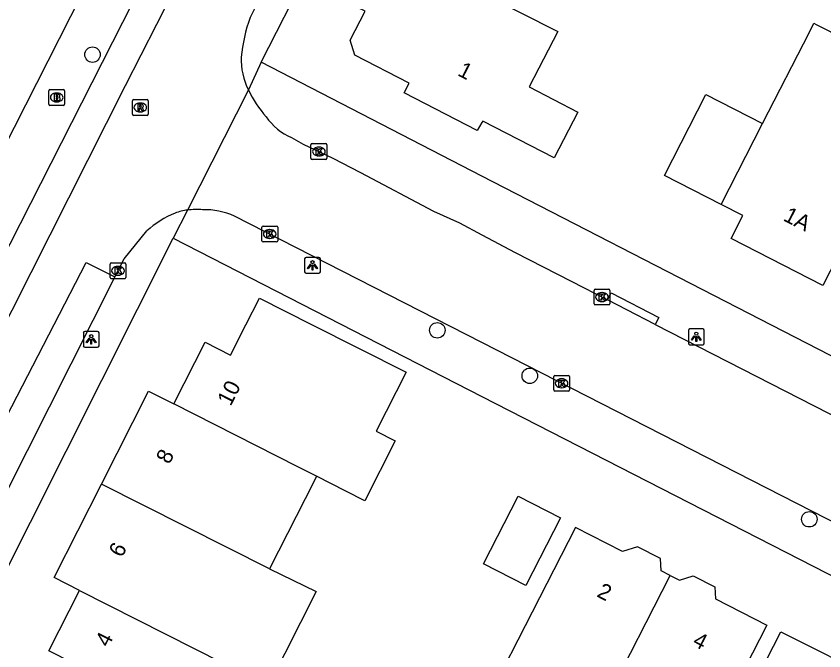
# Model space of a CAD drawing. Extents: x 160356 to 161355, y 381727 to 382845.
# Drawn here: x 160970.6 to 161021.6, y 382454.3 to 382494.4 of the extents above; entities that cross this region are included whole.
import ezdxf

# ---------------------------------------------------------------- set-up
doc = ezdxf.new("R2010")
doc.units = 0
for name, color, linetype in [('IMGEO_Boom', 7, 'Continuous'), ('IMGEO_Brandkraan', 7, 'Continuous'), ('IMGEO_Kolk', 7, 'Continuous'), ('IMGEO_Lichtpunt', 7, 'Continuous'), ('IMGEO_Pand', 7, 'Continuous'), ('IMGEO_Pand_nummerreeks', 7, 'Continuous'), ('IMGEO_Rijbaan_lokaal_open', 7, 'Continuous'), ('IMGEO_Rioolput', 7, 'Continuous'), ('IMGEO_Voetpad_open', 7, 'Continuous')]:
    doc.layers.add(name, color=color, linetype=linetype)

msp = doc.modelspace()

# ---------------------------------------------------------------- linework, layer by layer
at = {"layer": 'IMGEO_Boom'}
for centre in [(160975.389, 382491.966), (160997.181, 382474.537), (161003.025, 382471.661), (161020.693, 382462.589)]:
    msp.add_circle(centre, 0.489, dxfattribs=at)
at = {"layer": 'IMGEO_Brandkraan'}
for p, q in [((160972.627, 382488.833), (160972.627, 382489.685)), ((160972.702, 382489.759), (160973.554, 382489.759)), ((160973.115, 382489.539), (160973.14, 382489.539)), ((160973.628, 382489.685), (160973.628, 382488.833)), ((160973.138, 382488.979), (160973.113, 382488.979)), ((160973.554, 382488.759), (160972.702, 382488.759))]:
    msp.add_line(p, q, dxfattribs=at)
for points in [[(160972.627, 382488.833), (160972.627, 382489.685)], [(160972.702, 382489.759), (160973.554, 382489.759)], [(160972.975, 382489.459), (160972.975, 382489.059), (160973.188, 382489.059)], [(160973.206, 382489.459), (160972.975, 382489.459)], [(160973.154, 382489.378), (160973.1, 382489.378), (160973.1, 382489.302)], [(160973.628, 382489.685), (160973.628, 382488.833)], [(160973.1, 382489.302), (160973.153, 382489.302)], [(160973.162, 382489.226), (160973.1, 382489.226), (160973.1, 382489.145)], [(160973.1, 382489.145), (160973.162, 382489.145)], [(160973.554, 382488.759), (160972.702, 382488.759)]]:
    msp.add_lwpolyline(points, dxfattribs=at)
for centre, radius, start, end in [((160972.704, 382489.683), 0.0765, 91.552, 178.448), ((160972.704, 382489.683), 0.0765, 91.552, 178.448), ((160973.155, 382489.34), 0.0379, 267.8285, 90.9355), ((160973.21, 382489.314), 0.145, 59.4692, 91.5367), ((160973.235, 382489.361), 0.0922, 285.5137, 58.1501), ((160973.552, 382489.683), 0.0765, 1.552, 88.448), ((160973.552, 382489.683), 0.0765, 1.552, 88.448), ((160973.163, 382489.185), 0.0404, 269.8759, 90.5077), ((160973.194, 382489.31), 0.251, 268.6676, 293.5347), ((160973.24, 382489.169), 0.105, 301.3115, 78.989), ((160972.704, 382488.835), 0.0765, 181.552, 268.448), ((160972.704, 382488.835), 0.0765, 181.552, 268.448), ((160973.552, 382488.835), 0.0765, 271.552, 358.448), ((160973.552, 382488.835), 0.0765, 271.552, 358.448)]:
    msp.add_arc(centre, radius, start, end, dxfattribs=at)
for centre, major_axis, ratio, start_param, end_param in [((160973.114, 382489.259), (-0.387, 0.002), 0.722429, 4.712389, 7.853982), ((160973.139, 382489.259), (-0.39, 0.002), 0.717154, 1.570796, 4.712389)]:
    msp.add_ellipse(centre, major_axis=major_axis, ratio=ratio, start_param=start_param, end_param=end_param, dxfattribs=at)
at = {"layer": 'IMGEO_Kolk'}
for p, q in [((160989.271, 382486.341), (160990.123, 382486.341)), ((160989.196, 382485.415), (160989.196, 382486.267)), ((160989.684, 382486.121), (160989.709, 382486.121)), ((160990.197, 382486.267), (160990.197, 382485.415)), ((160990.123, 382485.341), (160989.271, 382485.341)), ((160989.707, 382485.561), (160989.682, 382485.561)), ((160986.092, 382480.2), (160986.092, 382481.052)), ((160986.167, 382481.126), (160987.019, 382481.126)), ((160986.58, 382480.906), (160986.605, 382480.906)), ((160987.093, 382481.052), (160987.093, 382480.2)), ((160986.603, 382480.346), (160986.578, 382480.346)), ((160987.019, 382480.126), (160986.167, 382480.126)), ((160976.5, 382477.875), (160976.5, 382478.727)), ((160976.575, 382478.801), (160977.427, 382478.801)), ((160977.501, 382478.727), (160977.501, 382477.875)), ((160976.988, 382478.581), (160977.013, 382478.581)), ((160977.427, 382477.801), (160976.575, 382477.801)), ((160977.011, 382478.021), (160976.986, 382478.021)), ((161007.16, 382477.137), (161008.012, 382477.137)), ((161007.085, 382476.211), (161007.085, 382477.063)), ((161007.573, 382476.917), (161007.598, 382476.917)), ((161008.086, 382477.063), (161008.086, 382476.211)), ((161008.012, 382476.137), (161007.16, 382476.137)), ((161007.596, 382476.357), (161007.571, 382476.357)), ((161004.538, 382470.763), (161004.538, 382471.615)), ((161004.613, 382471.689), (161005.465, 382471.689)), ((161005.539, 382471.615), (161005.539, 382470.763)), ((161005.026, 382471.469), (161005.051, 382471.469)), ((161005.465, 382470.689), (161004.613, 382470.689)), ((161005.049, 382470.909), (161005.024, 382470.909))]:
    msp.add_line(p, q, dxfattribs=at)
for points in [[(160989.271, 382486.341), (160990.123, 382486.341)], [(160989.196, 382485.415), (160989.196, 382486.267)], [(160989.517, 382486.041), (160989.64, 382486.041), (160989.64, 382485.89), (160989.77, 382486.041), (160989.934, 382486.041), (160989.788, 382485.89), (160989.941, 382485.641), (160989.789, 382485.641), (160989.704, 382485.805), (160989.64, 382485.738), (160989.64, 382485.641), (160989.517, 382485.641), (160989.517, 382486.041)], [(160990.197, 382486.267), (160990.197, 382485.415)], [(160990.123, 382485.341), (160989.271, 382485.341)], [(160986.092, 382480.2), (160986.092, 382481.052)], [(160986.167, 382481.126), (160987.019, 382481.126)], [(160986.413, 382480.826), (160986.536, 382480.826), (160986.536, 382480.675), (160986.666, 382480.826), (160986.83, 382480.826), (160986.684, 382480.675), (160986.837, 382480.426), (160986.685, 382480.426), (160986.6, 382480.59), (160986.536, 382480.523), (160986.536, 382480.426), (160986.413, 382480.426), (160986.413, 382480.826)], [(160987.093, 382481.052), (160987.093, 382480.2)], [(160987.019, 382480.126), (160986.167, 382480.126)], [(160976.5, 382477.875), (160976.5, 382478.727)], [(160976.575, 382478.801), (160977.427, 382478.801)], [(160977.501, 382478.727), (160977.501, 382477.875)], [(160976.821, 382478.501), (160976.944, 382478.501), (160976.944, 382478.35), (160977.074, 382478.501), (160977.238, 382478.501), (160977.092, 382478.35), (160977.245, 382478.101), (160977.093, 382478.101), (160977.008, 382478.265), (160976.944, 382478.198), (160976.944, 382478.101), (160976.821, 382478.101), (160976.821, 382478.501)], [(160977.427, 382477.801), (160976.575, 382477.801)], [(161007.16, 382477.137), (161008.012, 382477.137)], [(161007.085, 382476.211), (161007.085, 382477.063)], [(161007.406, 382476.837), (161007.529, 382476.837), (161007.529, 382476.686), (161007.659, 382476.837), (161007.823, 382476.837), (161007.677, 382476.686), (161007.83, 382476.437), (161007.678, 382476.437), (161007.593, 382476.601), (161007.529, 382476.534), (161007.529, 382476.437), (161007.406, 382476.437), (161007.406, 382476.837)], [(161008.086, 382477.063), (161008.086, 382476.211)], [(161008.012, 382476.137), (161007.16, 382476.137)], [(161004.538, 382470.763), (161004.538, 382471.615)], [(161004.613, 382471.689), (161005.465, 382471.689)], [(161005.539, 382471.615), (161005.539, 382470.763)], [(161004.859, 382471.389), (161004.982, 382471.389), (161004.982, 382471.238), (161005.112, 382471.389), (161005.276, 382471.389), (161005.13, 382471.238), (161005.283, 382470.989), (161005.131, 382470.989), (161005.046, 382471.153), (161004.982, 382471.086), (161004.982, 382470.989), (161004.859, 382470.989), (161004.859, 382471.389)], [(161005.465, 382470.689), (161004.613, 382470.689)]]:
    msp.add_lwpolyline(points, dxfattribs=at)
for centre, start, end in [((160989.273, 382486.265), 91.552, 178.448), ((160989.273, 382486.265), 91.552, 178.448), ((160990.121, 382486.265), 1.552, 88.448), ((160990.121, 382486.265), 1.552, 88.448), ((160989.273, 382485.417), 181.552, 268.448), ((160989.273, 382485.417), 181.552, 268.448), ((160990.121, 382485.417), 271.552, 358.448), ((160990.121, 382485.417), 271.552, 358.448), ((160986.169, 382481.05), 91.552, 178.448), ((160986.169, 382481.05), 91.552, 178.448), ((160987.017, 382481.05), 1.552, 88.448), ((160987.017, 382481.05), 1.552, 88.448), ((160986.169, 382480.202), 181.552, 268.448), ((160986.169, 382480.202), 181.552, 268.448), ((160987.017, 382480.202), 271.552, 358.448), ((160987.017, 382480.202), 271.552, 358.448), ((160976.577, 382478.725), 91.552, 178.448), ((160976.577, 382478.725), 91.552, 178.448), ((160977.425, 382478.725), 1.552, 88.448), ((160977.425, 382478.725), 1.552, 88.448), ((160976.577, 382477.877), 181.552, 268.448), ((160976.577, 382477.877), 181.552, 268.448), ((160977.425, 382477.877), 271.552, 358.448), ((160977.425, 382477.877), 271.552, 358.448), ((161007.162, 382477.061), 91.552, 178.448), ((161007.162, 382477.061), 91.552, 178.448), ((161008.01, 382477.061), 1.552, 88.448), ((161008.01, 382477.061), 1.552, 88.448), ((161007.162, 382476.213), 181.552, 268.448), ((161007.162, 382476.213), 181.552, 268.448), ((161008.01, 382476.213), 271.552, 358.448), ((161008.01, 382476.213), 271.552, 358.448), ((161004.615, 382471.613), 91.552, 178.448), ((161004.615, 382471.613), 91.552, 178.448), ((161005.463, 382471.613), 1.552, 88.448), ((161005.463, 382471.613), 1.552, 88.448), ((161004.615, 382470.765), 181.552, 268.448), ((161004.615, 382470.765), 181.552, 268.448), ((161005.463, 382470.765), 271.552, 358.448), ((161005.463, 382470.765), 271.552, 358.448)]:
    msp.add_arc(centre, 0.0765, start, end, dxfattribs=at)
for centre, major_axis, ratio, start_param, end_param in [((160989.683, 382485.841), (-0.387, 0.002), 0.722429, 4.712389, 7.853982), ((160989.708, 382485.841), (-0.39, 0.002), 0.717154, 1.570796, 4.712389), ((160986.579, 382480.626), (-0.387, 0.002), 0.722429, 4.712389, 7.853982), ((160986.604, 382480.626), (-0.39, 0.002), 0.717154, 1.570796, 4.712389), ((160976.987, 382478.301), (-0.387, 0.002), 0.722429, 4.712389, 7.853982), ((160977.012, 382478.301), (-0.39, 0.002), 0.717154, 1.570796, 4.712389), ((161007.572, 382476.637), (-0.387, 0.002), 0.722429, 4.712389, 7.853982), ((161007.597, 382476.637), (-0.39, 0.002), 0.717154, 1.570796, 4.712389), ((161005.025, 382471.189), (-0.387, 0.002), 0.722429, 4.712389, 7.853982), ((161005.05, 382471.189), (-0.39, 0.002), 0.717154, 1.570796, 4.712389)]:
    msp.add_ellipse(centre, major_axis=major_axis, ratio=ratio, start_param=start_param, end_param=end_param, dxfattribs=at)
at = {"layer": 'IMGEO_Lichtpunt'}
for p, q in [((160988.794, 382479.046), (160988.794, 382478.239)), ((160988.794, 382479.046), (160988.794, 382478.239)), ((160989.696, 382479.141), (160988.888, 382479.141)), ((160989.696, 382479.141), (160988.888, 382479.141)), ((160989.79, 382478.239), (160989.79, 382479.046)), ((160989.79, 382478.239), (160989.79, 382479.046)), ((160988.888, 382478.145), (160989.696, 382478.145)), ((160988.888, 382478.145), (160989.696, 382478.145)), ((161013.953, 382474.624), (161013.145, 382474.624)), ((161013.953, 382474.624), (161013.145, 382474.624)), ((160974.81, 382474.367), (160974.81, 382473.56)), ((160974.81, 382474.367), (160974.81, 382473.56)), ((160975.712, 382474.462), (160974.904, 382474.462)), ((160975.712, 382474.462), (160974.904, 382474.462)), ((160975.806, 382473.56), (160975.806, 382474.367)), ((160975.806, 382473.56), (160975.806, 382474.367)), ((161013.051, 382474.529), (161013.051, 382473.722)), ((161013.051, 382474.529), (161013.051, 382473.722)), ((161014.047, 382473.722), (161014.047, 382474.529)), ((161014.047, 382473.722), (161014.047, 382474.529)), ((161013.145, 382473.628), (161013.953, 382473.628)), ((161013.145, 382473.628), (161013.953, 382473.628)), ((160974.904, 382473.466), (160975.712, 382473.466)), ((160974.904, 382473.466), (160975.712, 382473.466))]:
    msp.add_line(p, q, dxfattribs=at)
for points in [[(160989.168, 382478.71), (160989.207, 382478.682), (160989.019, 382478.42), (160988.981, 382478.447), (160989.168, 382478.71)], [(160989.27, 382478.662), (160989.317, 382478.662), (160989.317, 382478.34), (160989.27, 382478.34), (160989.27, 382478.662)], [(160989.38, 382478.682), (160989.418, 382478.709), (160989.605, 382478.447), (160989.566, 382478.419), (160989.38, 382478.682)], [(161013.425, 382474.193), (161013.464, 382474.165), (161013.276, 382473.903), (161013.238, 382473.93), (161013.425, 382474.193)], [(161013.527, 382474.145), (161013.574, 382474.145), (161013.574, 382473.823), (161013.527, 382473.823), (161013.527, 382474.145)], [(161013.637, 382474.165), (161013.675, 382474.192), (161013.862, 382473.93), (161013.823, 382473.902), (161013.637, 382474.165)], [(160975.184, 382474.031), (160975.223, 382474.003), (160975.035, 382473.741), (160974.997, 382473.768), (160975.184, 382474.031)], [(160975.286, 382473.983), (160975.333, 382473.983), (160975.333, 382473.661), (160975.286, 382473.661), (160975.286, 382473.983)], [(160975.396, 382474.003), (160975.434, 382474.03), (160975.621, 382473.768), (160975.582, 382473.74), (160975.396, 382474.003)]]:
    msp.add_lwpolyline(points, dxfattribs=at)
for centre in [(160989.293, 382478.844), (160975.309, 382474.165), (161013.55, 382474.327)]:
    msp.add_circle(centre, 0.0994, dxfattribs=at)
for centre, start, end in [((160988.888, 382479.046), 90, 180), ((160988.888, 382479.046), 90, 180), ((160989.696, 382479.046), 0, 90), ((160989.696, 382479.046), 0, 90), ((160988.888, 382478.239), 180, 270), ((160988.888, 382478.239), 180, 270), ((160989.696, 382478.239), 270, 0), ((160989.696, 382478.239), 270, 360), ((161013.145, 382474.529), 90, 180), ((161013.145, 382474.529), 90, 180), ((161013.953, 382474.529), 0, 90), ((161013.953, 382474.529), 0, 90), ((160974.904, 382474.367), 90, 180), ((160974.904, 382474.367), 90, 180), ((160975.712, 382474.367), 0, 90), ((160975.712, 382474.367), 0, 90), ((160974.904, 382473.56), 180, 270), ((160974.904, 382473.56), 180, 270), ((160975.712, 382473.56), 270, 0), ((160975.712, 382473.56), 270, 360), ((161013.145, 382473.722), 180, 270), ((161013.145, 382473.722), 180, 270), ((161013.953, 382473.722), 270, 0), ((161013.953, 382473.722), 270, 360)]:
    msp.add_arc(centre, 0.0946, start, end, dxfattribs=at)
at = {"layer": 'IMGEO_Pand'}
for points in [[(161000, 382495.866), (161004.806, 382493.436), (161002.996, 382489.922), (161006.053, 382488.33), (161004.561, 382485.433), (161000.053, 382487.755), (161000, 382487.669), (160999.701, 382487.178), (160995.085, 382489.558), (160995.395, 382490.16), (160991.969, 382491.927), (160991.667, 382492.871), (160992.614, 382494.706), (160992.176, 382494.932), (160992.594, 382495.742), (160992.275, 382495.906), (160992.631, 382497.305), (160993.465, 382498.296), (160993.833, 382498.107), (160994.191, 382498.801), (160998.654, 382496.546), (161000, 382495.866)], [(161017.741, 382487.604), (161020.695, 382493.393), (161020.978, 382493.947), (161021.136, 382493.867), (161028.161, 382490.319), (161028.046, 382490.094), (161026.074, 382486.225), (161023.823, 382481.809), (161021.537, 382477.362), (161015.748, 382480.338), (161016.498, 382481.796), (161015.124, 382482.5)], [(161015.124, 382482.5), (161011.545, 382484.334), (161014.162, 382489.439), (161017.741, 382487.604)], [(161015.124, 382482.5), (161017.741, 382487.604)], [(160980.536, 382469.879), (160982.513, 382473.78), (160984.114, 382472.968), (160985.083, 382474.88), (160985.942, 382476.576), (160989.227, 382474.912), (160995.206, 382471.883), (160993.321, 382468.161), (160994.52, 382467.554), (160992.599, 382463.762), (160991.401, 382464.37), (160989.547, 382465.31)], [(160975.948, 382464.799), (160978.934, 382470.691), (160980.536, 382469.879)], [(160989.547, 382465.31), (160988.361, 382465.911), (160980.536, 382469.879)], [(160989.547, 382465.31), (160989.392, 382465.004), (160986.577, 382459.448)], [(160974.568, 382458.089), (160972.961, 382458.903), (160975.948, 382464.799)], [(160986.577, 382459.448), (160975.948, 382464.799)], [(161000.111, 382459.771), (161002.3, 382464.042), (161004.974, 382462.672), (161002.785, 382458.401), (161000.111, 382459.771)], [(161011.901, 382459.027), (161011.324, 382459.323), (161011.285, 382460.098), (161009.825, 382460.846), (161008.893, 382460.545), (161005.919, 382462.067), (161003.641, 382457.617), (161000, 382450.498), (160999.557, 382449.631), (161000.002, 382449.409), (161002.344, 382448.21), (161002.981, 382449.453), (161006.176, 382447.816), (161007.048, 382449.524), (161007.358, 382450.131), (161007.881, 382451.155)], [(160986.577, 382459.448), (160989.535, 382458.031), (160986.547, 382452.134), (160985.488, 382452.671), (160985.441, 382452.578)], [(161007.881, 382451.155), (161011.901, 382459.027)], [(161011.901, 382459.027), (161012.482, 382458.73), (161013.354, 382459.011), (161014.725, 382458.309), (161014.763, 382457.554), (161018.018, 382455.887), (161015.739, 382451.437), (161011.617, 382443.387), (161008.93, 382444.763), (161010.025, 382446.903), (161010.237, 382447.316), (161011.211, 382449.219), (161011.305, 382449.401), (161007.881, 382451.155)], [(160985.441, 382452.578), (160984.008, 382449.75), (160984.583, 382449.458), (160983.075, 382446.481), (160977.628, 382449.241), (160973.167, 382451.501), (160974.171, 382453.483), (160972.63, 382454.264), (160974.568, 382458.089)], [(160974.568, 382458.089), (160985.441, 382452.578)], [(161012.788, 382443.427), (161012.729, 382443.457), (161015.144, 382448.16), (161016.618, 382451.016), (161018.896, 382455.466), (161025.023, 382452.388)]]:
    msp.add_lwpolyline(points, dxfattribs=at)
at = {"layer": 'IMGEO_Rijbaan_lokaal_open'}
for points in [[(160982.603, 382504.477), (160984.378, 382503.579), (160977.455, 382489.986), (160965.508, 382466.355)], [(160986.146, 382495.932), (160985.344, 382494.308)], [(160985.241, 382489.738), (160981.396, 382482.139)], [(160987.97, 382486.718), (160988.704, 382486.316), (160990.583, 382485.415), (160992.321, 382484.514), (160996.944, 382482.073), (160998.591, 382481.33), (161000, 382480.58), (161002.109, 382479.457), (161005.646, 382477.645), (161007.93, 382476.457)], [(161051.221, 382447.565), (161000, 382473.769), (160984.373, 382481.763)], [(160976.802, 382477.907), (160977.383, 382479.061), (160978.825, 382480.826)], [(160967.911, 382465.145), (160974.998, 382478.816), (160976.802, 382477.907)], [(161010.954, 382474.899), (161009.153, 382475.821), (161007.93, 382476.457)], [(161010.954, 382474.899), (161045.659, 382457.126)]]:
    msp.add_lwpolyline(points, dxfattribs=at)
for centre, radius, start, end in [((160996.629, 382490.446), 11.928, 161.1068, 173.4177), ((160989.199, 382491.706), 4.42, 178.6135, 206.4383), ((160991.454, 382492.639), 6.857, 205.0273, 222.1189), ((160989.41, 382490.095), 3.672, 214.0394, 246.9005), ((160982.779, 382476.493), 5.866, 111.6814, 132.3812), ((160981.782, 382478.915), 3.247, 96.8212, 111.1137), ((160982.003, 382476.5), 5.672, 86.5018, 96.1431), ((160982.452, 382477.34), 4.822, 66.524, 91.2265)]:
    msp.add_arc(centre, radius, start, end, dxfattribs=at)
at = {"layer": 'IMGEO_Rioolput'}
for p, q in [((160977.908, 382488.201), (160977.908, 382489.053)), ((160977.983, 382489.127), (160978.835, 382489.127)), ((160978.396, 382488.907), (160978.421, 382488.907)), ((160978.909, 382489.053), (160978.909, 382488.201)), ((160978.835, 382488.127), (160977.983, 382488.127)), ((160978.419, 382488.347), (160978.394, 382488.347))]:
    msp.add_line(p, q, dxfattribs=at)
for points in [[(160977.908, 382488.201), (160977.908, 382489.053)], [(160977.983, 382489.127), (160978.835, 382489.127)], [(160978.909, 382489.053), (160978.909, 382488.201)], [(160978.497, 382488.825), (160978.245, 382488.827), (160978.245, 382488.427)], [(160978.245, 382488.427), (160978.369, 382488.427), (160978.369, 382488.589), (160978.38, 382488.589)], [(160978.423, 382488.746), (160978.369, 382488.746), (160978.369, 382488.665)], [(160978.369, 382488.665), (160978.421, 382488.665)], [(160978.427, 382488.56), (160978.498, 382488.427), (160978.638, 382488.427), (160978.573, 382488.553)], [(160978.835, 382488.127), (160977.983, 382488.127)]]:
    msp.add_lwpolyline(points, dxfattribs=at)
for centre, radius, start, end in [((160977.985, 382489.051), 0.0765, 91.552, 178.448), ((160977.985, 382489.051), 0.0765, 91.552, 178.448), ((160978.833, 382489.051), 0.0765, 1.552, 88.448), ((160978.833, 382489.051), 0.0765, 1.552, 88.448), ((160978.379, 382488.536), 0.0533, 26.0293, 88.6989), ((160978.405, 382488.854), 0.19, 274.7715, 282.9687), ((160978.429, 382488.65), 0.0964, 77.0061, 93.1865), ((160978.443, 382488.707), 0.0378, 276.6634, 79.6772), ((160978.496, 382488.715), 0.109, 350.3612, 89.416), ((160978.494, 382488.715), 0.112, 277.5842, 350.9817), ((160978.478, 382488.5), 0.108, 29.5134, 73.7905), ((160977.985, 382488.203), 0.0765, 181.552, 268.448), ((160977.985, 382488.203), 0.0765, 181.552, 268.448), ((160978.833, 382488.203), 0.0765, 271.552, 358.448), ((160978.833, 382488.203), 0.0765, 271.552, 358.448)]:
    msp.add_arc(centre, radius, start, end, dxfattribs=at)
for centre, major_axis, ratio, start_param, end_param in [((160978.395, 382488.627), (-0.387, 0.002), 0.722429, 4.712389, 7.853982), ((160978.42, 382488.627), (-0.39, 0.002), 0.717154, 1.570796, 4.712389)]:
    msp.add_ellipse(centre, major_axis=major_axis, ratio=ratio, start_param=start_param, end_param=end_param, dxfattribs=at)
at = {"layer": 'IMGEO_Voetpad_open'}
for points in [[(160997.605, 382541.038), (160976.841, 382500), (160969.726, 382485.938)], [(160986.05, 382491.5), (160990.394, 382500), (160993.429, 382505.939)], [(160963.696, 382467.268), (160977.96, 382495.301), (160980.338, 382500), (160982.603, 382504.477)], [(160986.05, 382491.5), (160985.241, 382489.738)], [(161074.226, 382446.119), (161067.487, 382449.539), (161000, 382484.289), (160986.05, 382491.5)], [(160981.396, 382482.139), (160980.496, 382480.356)], [(160966.95, 382453.421), (160980.496, 382480.356)], [(160980.496, 382480.356), (161000, 382470.359), (161084.671, 382426.984)], [(160976.802, 382477.907), (160969.873, 382464.156)], [(161007.93, 382476.457), (161008.161, 382476.9), (161011.185, 382475.342), (161010.954, 382474.899)]]:
    msp.add_lwpolyline(points, dxfattribs=at)

# ---------------------------------------------------------------- texts
at = {"layer": 'IMGEO_Pand_nummerreeks'}
for s, rotation, p in [('1', 332.7245, (160998.404, 382490.682)), ('1A', 332.796, (161018.99, 382481.504)), ('10', 63.1228, (160984.118, 382469.694)), ('8', 63.1285, (160980.244, 382466.02)), ('6', 63.1286, (160977.256, 382460.122)), ('2', 332.9449, (161007.205, 382457.727)), ('4', 63.1302, (160976.401, 382454.449)), ('4', 332.9449, (161013.256, 382454.636))]:
    msp.add_text(s, height=1, rotation=rotation, dxfattribs=at).set_placement(p)

doc.saveas('drawing.dxf')
